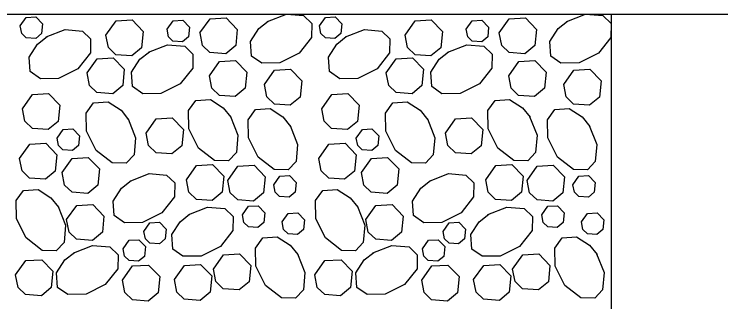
# Model space of a CAD drawing. Extents: x 638079 to 640019, y 297691 to 298879.
# Drawn here: x 639607.53 to 639654.74, y 298741.68 to 298760.94 of the extents above; entities that cross this region are included whole.
import ezdxf

# ---------------------------------------------------------------- set-up
doc = ezdxf.new("R2010")
doc.units = 0
doc.layers.add('1', color=7, linetype='Continuous')

msp = doc.modelspace()

# ---------------------------------------------------------------- linework, layer by layer
at = {"layer": '1'}
for p, q in [((639581.264, 298760.936), (639723.606, 298760.936)), ((639647.406, 298760.936), (639799.806, 298760.936)), ((639647.406, 298760.936), (639647.406, 298730.456))]:
    msp.add_line(p, q, dxfattribs=at)
for points in [[(639607.937, 298760.142), (639608.34, 298760.716), (639608.984, 298760.752), (639609.432, 298760.288), (639609.367, 298759.638), (639608.969, 298759.307), (639608.333, 298759.353), (639608.034, 298759.643), (639607.937, 298760.142)], [(639613.662, 298759.528), (639614.334, 298760.484), (639615.407, 298760.546), (639616.154, 298759.772), (639616.046, 298758.688), (639615.383, 298758.136), (639614.323, 298758.213), (639613.824, 298758.697), (639613.662, 298759.528)], [(639617.741, 298759.921), (639618.144, 298760.495), (639618.788, 298760.532), (639619.236, 298760.067), (639619.171, 298759.417), (639618.774, 298759.086), (639618.137, 298759.132), (639617.838, 298759.422), (639617.741, 298759.921)], [(639619.944, 298759.673), (639620.616, 298760.63), (639621.69, 298760.691), (639622.436, 298759.917), (639622.328, 298758.833), (639621.665, 298758.282), (639620.605, 298758.358), (639620.106, 298758.842), (639619.945, 298759.673)], [(639625.713, 298760.936), (639626.868, 298760.837), (639627.417, 298760.315), (639627.4, 298759.377), (639626.567, 298758.312), (639625.279, 298757.668), (639624.065, 298757.647), (639623.382, 298758.132), (639623.317, 298759.099), (639623.871, 298759.964), (639624.506, 298760.47)], [(639624.455, 298760.438), (639625.713, 298760.936)], [(639627.925, 298760.142), (639628.329, 298760.716), (639628.973, 298760.752), (639629.42, 298760.288), (639629.356, 298759.638), (639628.958, 298759.307), (639628.322, 298759.353), (639628.023, 298759.643), (639627.926, 298760.142)], [(639633.65, 298759.528), (639634.323, 298760.484), (639635.396, 298760.546), (639636.142, 298759.772), (639636.034, 298758.688), (639635.371, 298758.136), (639634.311, 298758.213), (639633.813, 298758.697), (639633.651, 298759.528)], [(639637.729, 298759.921), (639638.133, 298760.495), (639638.777, 298760.532), (639639.225, 298760.067), (639639.16, 298759.417), (639638.762, 298759.086), (639638.126, 298759.132), (639637.827, 298759.422), (639637.73, 298759.921)], [(639639.933, 298759.673), (639640.605, 298760.63), (639641.678, 298760.691), (639642.424, 298759.917), (639642.316, 298758.833), (639641.653, 298758.282), (639640.594, 298758.358), (639640.095, 298758.842), (639639.933, 298759.673)], [(639644.444, 298760.438), (639645.702, 298760.936)], [(639645.702, 298760.936), (639646.857, 298760.837), (639647.406, 298760.315)], [(639647.406, 298760.315), (639647.389, 298759.377), (639646.555, 298758.312), (639645.267, 298757.668), (639644.053, 298757.647), (639643.37, 298758.132), (639643.305, 298759.099), (639643.86, 298759.964), (639644.495, 298760.47)], [(639609.679, 298759.405), (639610.936, 298759.904), (639612.092, 298759.804), (639612.641, 298759.282), (639612.623, 298758.345), (639611.79, 298757.279), (639610.502, 298756.635), (639609.288, 298756.614), (639608.605, 298757.1), (639608.54, 298758.066), (639609.095, 298758.931), (639609.73, 298759.438)], [(639629.667, 298759.405), (639630.925, 298759.904), (639632.08, 298759.804), (639632.629, 298759.282), (639632.612, 298758.345), (639631.778, 298757.279), (639630.491, 298756.635), (639629.277, 298756.614), (639628.594, 298757.1), (639628.529, 298758.066), (639629.083, 298758.931), (639629.718, 298759.438)], [(639616.511, 298758.389), (639617.769, 298758.887), (639618.924, 298758.787), (639619.473, 298758.265), (639619.456, 298757.328), (639618.622, 298756.263), (639617.334, 298755.619), (639616.121, 298755.597), (639615.437, 298756.083), (639615.373, 298757.05), (639615.927, 298757.914), (639616.562, 298758.421)], [(639636.5, 298758.389), (639637.757, 298758.887), (639638.913, 298758.787), (639639.462, 298758.265), (639639.444, 298757.328), (639638.611, 298756.263), (639637.323, 298755.619), (639636.109, 298755.597), (639635.426, 298756.083), (639635.361, 298757.05), (639635.916, 298757.914), (639636.551, 298758.421)], [(639612.397, 298756.998), (639613.069, 298757.954), (639614.142, 298758.016), (639614.889, 298757.242), (639614.781, 298756.158), (639614.118, 298755.606), (639613.058, 298755.683), (639612.559, 298756.167), (639612.397, 298756.998)], [(639620.577, 298756.81), (639621.249, 298757.767), (639622.322, 298757.828), (639623.068, 298757.054), (639622.96, 298755.97), (639622.297, 298755.419), (639621.238, 298755.495), (639620.739, 298755.979), (639620.577, 298756.81)], [(639632.385, 298756.998), (639633.058, 298757.954), (639634.131, 298758.016), (639634.877, 298757.242), (639634.769, 298756.158), (639634.106, 298755.606), (639633.046, 298755.683), (639632.548, 298756.167), (639632.386, 298756.998)], [(639640.565, 298756.81), (639641.237, 298757.767), (639642.311, 298757.828), (639643.057, 298757.054), (639642.949, 298755.97), (639642.286, 298755.419), (639641.226, 298755.495), (639640.728, 298755.979), (639640.566, 298756.81)], [(639624.252, 298756.225), (639624.924, 298757.181), (639625.998, 298757.242), (639626.744, 298756.469), (639626.636, 298755.385), (639625.973, 298754.833), (639624.913, 298754.91), (639624.415, 298755.393), (639624.253, 298756.224)], [(639644.241, 298756.225), (639644.913, 298757.181), (639645.986, 298757.242), (639646.732, 298756.469), (639646.624, 298755.385), (639645.961, 298754.833), (639644.902, 298754.91), (639644.403, 298755.393), (639644.241, 298756.224)], [(639608.086, 298754.598), (639608.758, 298755.555), (639609.831, 298755.616), (639610.578, 298754.842), (639610.47, 298753.758), (639609.807, 298753.207), (639608.747, 298753.283), (639608.248, 298753.767), (639608.086, 298754.598)], [(639628.074, 298754.598), (639628.747, 298755.555), (639629.82, 298755.616), (639630.566, 298754.842), (639630.458, 298753.758), (639629.795, 298753.207), (639628.735, 298753.283), (639628.237, 298753.767), (639628.075, 298754.598)], [(639615.143, 298753.923), (639615.642, 298752.666), (639615.542, 298751.51), (639615.02, 298750.961), (639614.082, 298750.979), (639613.017, 298751.812), (639612.373, 298753.1), (639612.352, 298754.314), (639612.837, 298754.997), (639613.804, 298755.061), (639614.669, 298754.507), (639615.175, 298753.872)], [(639621.976, 298754.086), (639622.474, 298752.828), (639622.374, 298751.673), (639621.852, 298751.124), (639620.915, 298751.141), (639619.85, 298751.975), (639619.206, 298753.263), (639619.184, 298754.476), (639619.67, 298755.16), (639620.637, 298755.224), (639621.501, 298754.67), (639622.008, 298754.035)], [(639635.131, 298753.923), (639635.63, 298752.666), (639635.53, 298751.51), (639635.008, 298750.961), (639634.071, 298750.979), (639633.006, 298751.812), (639632.362, 298753.1), (639632.34, 298754.314), (639632.826, 298754.997), (639633.793, 298755.061), (639634.657, 298754.507), (639635.164, 298753.872)], [(639641.964, 298754.086), (639642.463, 298752.828), (639642.363, 298751.673), (639641.841, 298751.124), (639640.903, 298751.141), (639639.838, 298751.975), (639639.194, 298753.263), (639639.173, 298754.476), (639639.658, 298755.16), (639640.625, 298755.224), (639641.49, 298754.67), (639641.996, 298754.035)], [(639625.961, 298753.476), (639626.46, 298752.218), (639626.36, 298751.063), (639625.838, 298750.514), (639624.901, 298750.531), (639623.835, 298751.365), (639623.192, 298752.653), (639623.17, 298753.866), (639623.656, 298754.55), (639624.622, 298754.614), (639625.487, 298754.06), (639625.994, 298753.425)], [(639645.95, 298753.476), (639646.448, 298752.218), (639646.349, 298751.063), (639645.827, 298750.514), (639644.889, 298750.531), (639643.824, 298751.365), (639643.18, 298752.653), (639643.159, 298753.866), (639643.644, 298754.55), (639644.611, 298754.614), (639645.476, 298754.06), (639645.982, 298753.425)], [(639616.351, 298752.972), (639617.023, 298753.928), (639618.096, 298753.989), (639618.843, 298753.216), (639618.735, 298752.132), (639618.072, 298751.58), (639617.012, 298751.657), (639616.513, 298752.14), (639616.351, 298752.972)], [(639636.339, 298752.972), (639637.011, 298753.928), (639638.085, 298753.989), (639638.831, 298753.216), (639638.723, 298752.132), (639638.06, 298751.58), (639637, 298751.657), (639636.502, 298752.14), (639636.34, 298752.972)], [(639610.396, 298752.639), (639610.799, 298753.213), (639611.443, 298753.25), (639611.891, 298752.785), (639611.826, 298752.135), (639611.428, 298751.804), (639610.792, 298751.85), (639610.493, 298752.14), (639610.396, 298752.639)], [(639630.384, 298752.639), (639630.788, 298753.213), (639631.432, 298753.25), (639631.879, 298752.785), (639631.815, 298752.135), (639631.417, 298751.804), (639630.781, 298751.85), (639630.482, 298752.14), (639630.385, 298752.639)], [(639607.898, 298751.278), (639608.57, 298752.234), (639609.643, 298752.295), (639610.389, 298751.522), (639610.281, 298750.437), (639609.618, 298749.886), (639608.558, 298749.963), (639608.06, 298750.446), (639607.898, 298751.277)], [(639627.886, 298751.278), (639628.558, 298752.234), (639629.632, 298752.295), (639630.378, 298751.522), (639630.27, 298750.437), (639629.607, 298749.886), (639628.547, 298749.963), (639628.048, 298750.446), (639627.887, 298751.277)], [(639610.738, 298750.328), (639611.411, 298751.284), (639612.484, 298751.346), (639613.23, 298750.572), (639613.122, 298749.488), (639612.459, 298748.936), (639611.399, 298749.013), (639610.901, 298749.497), (639610.739, 298750.328)], [(639630.727, 298750.328), (639631.399, 298751.284), (639632.472, 298751.346), (639633.219, 298750.572), (639633.111, 298749.488), (639632.448, 298748.936), (639631.388, 298749.013), (639630.889, 298749.497), (639630.727, 298750.328)], [(639619.041, 298749.854), (639619.713, 298750.811), (639620.787, 298750.872), (639621.533, 298750.098), (639621.425, 298749.014), (639620.762, 298748.463), (639619.702, 298748.539), (639619.204, 298749.023), (639619.042, 298749.854)], [(639621.807, 298749.813), (639622.479, 298750.77), (639623.552, 298750.831), (639624.299, 298750.057), (639624.191, 298748.973), (639623.527, 298748.422), (639622.468, 298748.499), (639621.969, 298748.982), (639621.807, 298749.813)], [(639639.03, 298749.854), (639639.702, 298750.811), (639640.775, 298750.872), (639641.521, 298750.098), (639641.413, 298749.014), (639640.75, 298748.463), (639639.691, 298748.539), (639639.192, 298749.023), (639639.03, 298749.854)], [(639641.795, 298749.813), (639642.467, 298750.77), (639643.541, 298750.831), (639644.287, 298750.057), (639644.179, 298748.973), (639643.516, 298748.422), (639642.456, 298748.499), (639641.958, 298748.982), (639641.796, 298749.813)], [(639615.291, 298749.767), (639616.549, 298750.265), (639617.704, 298750.165), (639618.253, 298749.643), (639618.236, 298748.706), (639617.402, 298747.641), (639616.114, 298746.997), (639614.901, 298746.975), (639614.217, 298747.461), (639614.153, 298748.428), (639614.707, 298749.292), (639615.342, 298749.799)], [(639624.866, 298749.518), (639625.269, 298750.092), (639625.913, 298750.129), (639626.361, 298749.664), (639626.296, 298749.014), (639625.898, 298748.683), (639625.262, 298748.729), (639624.963, 298749.019), (639624.866, 298749.518)], [(639635.28, 298749.767), (639636.537, 298750.265), (639637.693, 298750.165), (639638.242, 298749.643), (639638.224, 298748.706), (639637.391, 298747.641), (639636.103, 298746.997), (639634.889, 298746.975), (639634.206, 298747.461), (639634.141, 298748.428), (639634.696, 298749.292), (639635.33, 298749.799)], [(639644.854, 298749.518), (639645.257, 298750.092), (639645.902, 298750.129), (639646.349, 298749.664), (639646.284, 298749.014), (639645.887, 298748.683), (639645.251, 298748.729), (639644.951, 298749.019), (639644.854, 298749.518)], [(639610.466, 298748.067), (639610.965, 298746.809), (639610.865, 298745.654), (639610.343, 298745.105), (639609.405, 298745.122), (639608.34, 298745.956), (639607.696, 298747.243), (639607.675, 298748.457), (639608.16, 298749.14), (639609.127, 298749.205), (639609.992, 298748.651), (639610.498, 298748.016)], [(639630.454, 298748.067), (639630.953, 298746.809), (639630.853, 298745.654), (639630.331, 298745.105), (639629.394, 298745.122), (639628.328, 298745.956), (639627.685, 298747.243), (639627.663, 298748.457), (639628.149, 298749.14), (639629.116, 298749.205), (639629.98, 298748.651), (639630.487, 298748.016)], [(639611.037, 298747.182), (639611.71, 298748.138), (639612.783, 298748.199), (639613.529, 298747.426), (639613.421, 298746.342), (639612.758, 298745.79), (639611.698, 298745.867), (639611.2, 298746.35), (639611.038, 298747.182)], [(639619.193, 298747.52), (639620.451, 298748.019), (639621.606, 298747.919), (639622.155, 298747.397), (639622.138, 298746.459), (639621.304, 298745.394), (639620.016, 298744.75), (639618.803, 298744.729), (639618.119, 298745.214), (639618.055, 298746.181), (639618.609, 298747.046), (639619.244, 298747.552)], [(639622.785, 298747.5), (639623.188, 298748.074), (639623.832, 298748.111), (639624.28, 298747.647), (639624.215, 298746.996), (639623.817, 298746.665), (639623.181, 298746.712), (639622.882, 298747.002), (639622.785, 298747.5)], [(639631.026, 298747.182), (639631.698, 298748.138), (639632.772, 298748.199), (639633.518, 298747.426), (639633.41, 298746.342), (639632.747, 298745.79), (639631.687, 298745.867), (639631.188, 298746.35), (639631.026, 298747.182)], [(639639.181, 298747.52), (639640.439, 298748.019), (639641.594, 298747.919), (639642.144, 298747.397), (639642.126, 298746.459), (639641.293, 298745.394), (639640.005, 298744.75), (639638.791, 298744.729), (639638.108, 298745.214), (639638.043, 298746.181), (639638.597, 298747.046), (639639.232, 298747.552)], [(639642.773, 298747.5), (639643.177, 298748.074), (639643.821, 298748.111), (639644.268, 298747.647), (639644.204, 298746.996), (639643.806, 298746.665), (639643.17, 298746.712), (639642.871, 298747.002), (639642.774, 298747.5)], [(639625.433, 298747.028), (639625.836, 298747.601), (639626.48, 298747.638), (639626.928, 298747.174), (639626.863, 298746.524), (639626.466, 298746.193), (639625.83, 298746.239), (639625.53, 298746.529), (639625.433, 298747.027)], [(639645.421, 298747.028), (639645.825, 298747.601), (639646.469, 298747.638), (639646.917, 298747.174), (639646.852, 298746.524), (639646.454, 298746.193), (639645.818, 298746.239), (639645.519, 298746.529), (639645.422, 298747.027)], [(639616.196, 298746.397), (639616.6, 298746.971), (639617.244, 298747.008), (639617.691, 298746.544), (639617.627, 298745.893), (639617.229, 298745.562), (639616.593, 298745.608), (639616.294, 298745.898), (639616.197, 298746.397)], [(639636.185, 298746.397), (639636.588, 298746.971), (639637.232, 298747.008), (639637.68, 298746.544), (639637.615, 298745.893), (639637.217, 298745.562), (639636.581, 298745.608), (639636.282, 298745.898), (639636.185, 298746.397)], [(639626.449, 298744.894), (639626.948, 298743.637), (639626.848, 298742.481), (639626.326, 298741.932), (639625.388, 298741.95), (639624.323, 298742.783), (639623.679, 298744.071), (639623.658, 298745.285), (639624.143, 298745.968), (639625.11, 298746.033), (639625.975, 298745.479), (639626.481, 298744.844)], [(639646.437, 298744.894), (639646.936, 298743.637), (639646.836, 298742.481), (639646.314, 298741.932), (639645.377, 298741.95), (639644.311, 298742.783), (639643.668, 298744.071), (639643.646, 298745.285), (639644.132, 298745.968), (639645.099, 298746.033), (639645.963, 298745.479), (639646.47, 298744.844)], [(639611.507, 298744.958), (639612.765, 298745.457), (639613.92, 298745.357), (639614.469, 298744.835), (639614.452, 298743.897), (639613.618, 298742.832), (639612.331, 298742.188), (639611.117, 298742.167), (639610.434, 298742.652), (639610.369, 298743.619), (639610.923, 298744.484), (639611.558, 298744.99)], [(639614.809, 298745.231), (639615.213, 298745.805), (639615.857, 298745.841), (639616.304, 298745.377), (639616.24, 298744.727), (639615.842, 298744.396), (639615.206, 298744.442), (639614.907, 298744.732), (639614.81, 298745.231)], [(639631.496, 298744.958), (639632.754, 298745.457), (639633.909, 298745.357), (639634.458, 298744.835), (639634.44, 298743.897), (639633.607, 298742.832), (639632.319, 298742.188), (639631.105, 298742.167), (639630.422, 298742.652), (639630.357, 298743.619), (639630.912, 298744.484), (639631.547, 298744.99)], [(639634.798, 298745.231), (639635.201, 298745.805), (639635.845, 298745.841), (639636.293, 298745.377), (639636.228, 298744.727), (639635.83, 298744.396), (639635.194, 298744.442), (639634.895, 298744.732), (639634.798, 298745.231)], [(639607.63, 298743.484), (639608.303, 298744.44), (639609.376, 298744.501), (639610.122, 298743.728), (639610.014, 298742.644), (639609.351, 298742.092), (639608.291, 298742.169), (639607.793, 298742.652), (639607.631, 298743.484)], [(639620.84, 298743.87), (639621.512, 298744.826), (639622.586, 298744.888), (639623.332, 298744.114), (639623.224, 298743.03), (639622.561, 298742.478), (639621.501, 298742.555), (639621.003, 298743.039), (639620.841, 298743.87)], [(639627.619, 298743.484), (639628.291, 298744.44), (639629.365, 298744.501), (639630.111, 298743.728), (639630.003, 298742.644), (639629.34, 298742.092), (639628.28, 298742.169), (639627.781, 298742.652), (639627.62, 298743.484)], [(639640.829, 298743.87), (639641.501, 298744.826), (639642.574, 298744.888), (639643.321, 298744.114), (639643.213, 298743.03), (639642.549, 298742.478), (639641.49, 298742.555), (639640.991, 298743.039), (639640.829, 298743.87)], [(639614.764, 298743.129), (639615.437, 298744.085), (639616.51, 298744.147), (639617.256, 298743.373), (639617.148, 298742.289), (639616.485, 298741.737), (639615.425, 298741.814), (639614.927, 298742.298), (639614.765, 298743.129)], [(639618.233, 298743.169), (639618.905, 298744.125), (639619.979, 298744.186), (639620.725, 298743.413), (639620.617, 298742.328), (639619.954, 298741.777), (639618.894, 298741.854), (639618.395, 298742.337), (639618.234, 298743.168)], [(639634.753, 298743.129), (639635.425, 298744.085), (639636.499, 298744.147), (639637.245, 298743.373), (639637.137, 298742.289), (639636.474, 298741.737), (639635.414, 298741.814), (639634.915, 298742.298), (639634.754, 298743.129)], [(639638.221, 298743.169), (639638.894, 298744.125), (639639.967, 298744.186), (639640.713, 298743.413), (639640.605, 298742.328), (639639.942, 298741.777), (639638.882, 298741.854), (639638.384, 298742.337), (639638.222, 298743.168)]]:
    msp.add_lwpolyline(points, dxfattribs=at)

doc.saveas('drawing.dxf')
